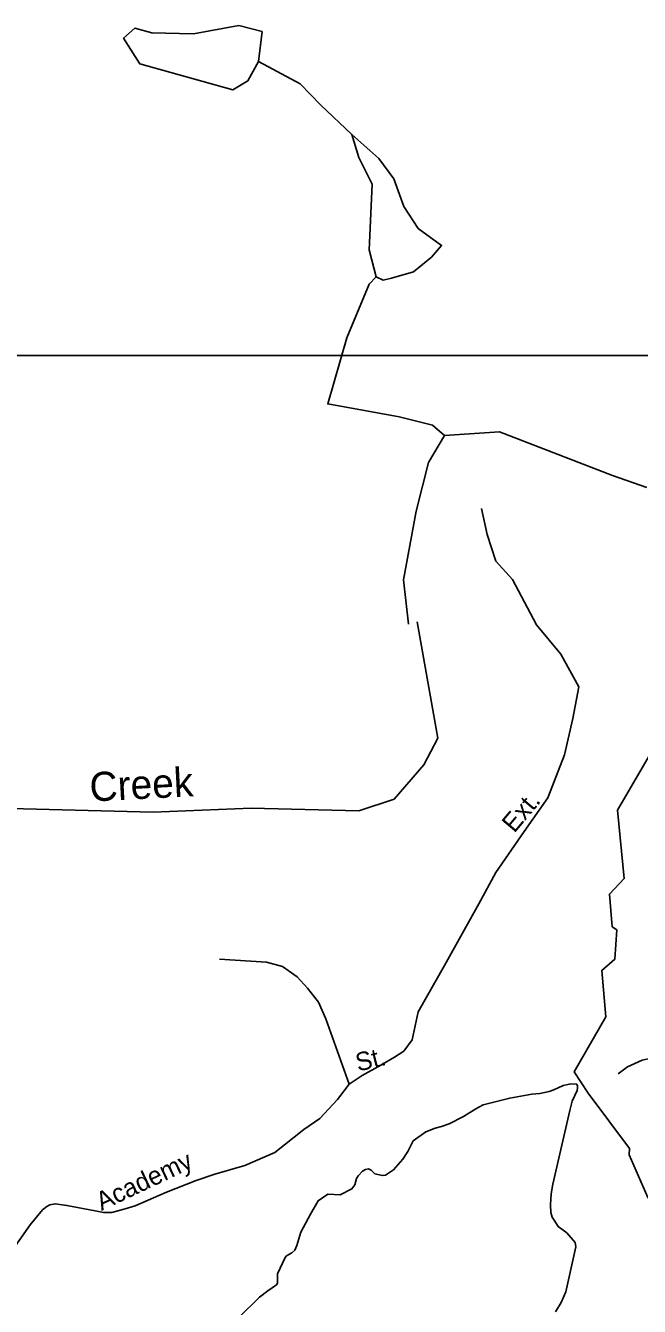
# Model space of a CAD drawing. Extents: x 1473865 to 1648260, y 639067 to 773536.
# Drawn here: x 1503708 to 1506875, y 728401 to 735003 of the extents above; entities that cross this region are included whole.
import ezdxf

# ---------------------------------------------------------------- set-up
doc = ezdxf.new("R2010")
doc.units = 0
for name, color, linetype in [('Exist Hydrographic Creek Single Shore', 7, 'Continuous'), ('Exist Hydrographic Creek Single Shore Label', 7, 'Continuous'), ('Exist Hydrographic Misc Water Feature', 7, 'Continuous'), ('Exist Hydrographic Pond Under 1500 Sq Ft', 7, 'Continuous'), ('Exist Road Non-System Type 51', 7, 'Continuous'), ('Exist Road Non-System Type 51 Label', 7, 'Continuous'), ('Map Preparation Inset Cut Line', 7, 'Continuous')]:
    doc.layers.add(name, color=color, linetype=linetype)

msp = doc.modelspace()

# ---------------------------------------------------------------- linework, layer by layer
at = {"layer": 'Exist Hydrographic Creek Single Shore'}
for points in [[(1505684, 731917.4), (1505658.5, 732146.8), (1505723.7, 732500.6), (1505786.1, 732750.6), (1505869, 732889.5)], [(1506914.3, 732622.6), (1506736.4, 732684.2), (1506153.8, 732909.4), (1505869, 732889.5)], [(1500792.2, 731466), (1500833.2, 731432.4), (1500855.2, 731274.4), (1500819.3, 731091.3), (1500549.5, 730172.2), (1500602.2, 730083.5), (1500889.6, 729989.1), (1500991.2, 729938.9), (1501126.2, 730001.9), (1501480.8, 730481.7), (1501624.9, 730587.1), (1501965.2, 730727.1), (1502801.3, 730949.5), (1503293.3, 730975.7), (1504366.7, 730947.9), (1504870.9, 730969.2), (1505427.3, 730955.6), (1505608.8, 731014.8), (1505763.4, 731193), (1505835.1, 731330.2), (1505728.6, 731930.4)]]:
    msp.add_lwpolyline(points, dxfattribs=at)
at = {"layer": 'Exist Hydrographic Misc Water Feature'}
for points in [[(1505869, 732889.5), (1505808.2, 732943.3), (1505635.3, 732986.6), (1505267.2, 733053.2), (1505366, 733392.9), (1505480.1, 733670.9), (1505517.2, 733707.9), (1505480.1, 733846.9), (1505495.5, 734185.2), (1505426.4, 734323.6), (1505391.2, 734441.2), (1505230.3, 734593.3), (1505124.3, 734703.8), (1504909.8, 734818)], [(1505391.2, 734441.2), (1505530.5, 734318.5), (1505607.7, 734213.4), (1505660.2, 734071.4), (1505734.2, 733957.1), (1505854.6, 733870.6), (1505802.1, 733808.9), (1505709.5, 733734.7), (1505595.4, 733700.8), (1505552.2, 733691.5), (1505517.2, 733707.9)], [(1507167.4, 728350.2), (1507195.4, 728556.4), (1507167.4, 728822.9), (1507092.3, 728876.9), (1507009.4, 728895.1), (1506919.4, 728962.5), (1506822.4, 729181.1), (1506823.3, 729213.9), (1506611.4, 729500.5), (1506538.4, 729610.3), (1506701.4, 729892.6), (1506680.4, 730132.6), (1506748.3, 730190.3), (1506759.3, 730341.1), (1506734.3, 730358), (1506720.4, 730525.7), (1506797.3, 730606.3), (1506761.4, 730958.2), (1506950.3, 731279.3), (1506983.3, 731787.5), (1506935.3, 731886.9), (1506970.2, 732079.2)], [(1506549.3, 729548.3), (1506513.8, 729546.6), (1506481.7, 729539.2), (1506433.2, 729516.1), (1506409.1, 729508.6), (1506360.9, 729497.5), (1506320.8, 729494.2), (1506206.4, 729474.7), (1506069.6, 729439.5), (1506031.4, 729419.8), (1505966.7, 729379), (1505894, 729342.4), (1505853.7, 729327.2), (1505821.6, 729319.8), (1505773.2, 729300.7), (1505708.4, 729254), (1505679.4, 729198.6), (1505654.1, 729159.4), (1505605.7, 729104.1), (1505565.2, 729076.8), (1505549.2, 729075.1), (1505509.3, 729083.9), (1505491.7, 729102.2), (1505477.8, 729110.5), (1505461.7, 729106.8), (1505445.5, 729097.1), (1505423.1, 729073.6), (1505414.9, 729059.7), (1505406.3, 729027.9), (1505391.9, 729006.1), (1505331.3, 728975.3), (1505267.4, 728978.6), (1505218.1, 728944.7), (1505177.5, 728876.3), (1505127.9, 728783.3), (1505106.7, 728713.8), (1505096.2, 728690), (1505082, 728676.3), (1505053.7, 728660.8), (1505047.5, 728652.9), (1505008.1, 728567.7), (1505007.1, 728519.8), (1505003, 728511.9), (1504956.9, 728481.4), (1504913.8, 728447.6), (1504807.9, 728343.7)], [(1506549.3, 729548.3), (1506555.8, 729538.8), (1506555.6, 729527.2), (1506553.1, 729513.8), (1506528.2, 729458.3), (1506515.3, 729410.6), (1506428.6, 729030.5), (1506419.6, 728980.7), (1506416.7, 728924.8), (1506417.9, 728884.8), (1506425.5, 728860.7), (1506435.2, 728844.5), (1506456.7, 728812.1), (1506500.3, 728779), (1506543.2, 728730.5), (1506546.6, 728707.1), (1506494.6, 728475.6), (1506471.6, 728420.1), (1506442.8, 728372.7)]]:
    msp.add_lwpolyline(points, dxfattribs=at)
at = {"layer": 'Exist Hydrographic Pond Under 1500 Sq Ft'}
msp.add_lwpolyline([(1504909.8, 734818), (1504928.3, 734972.4), (1504807.9, 735003.3), (1504574.6, 734961.3), (1504358.6, 734965.7), (1504271.6, 734990.9), (1504212.9, 734938.4), (1504296.3, 734805.5), (1504777.7, 734672.7), (1504854.8, 734719.1), (1504882.6, 734768.5), (1504909.8, 734818)], dxfattribs=at)
at = {"layer": 'Exist Road Non-System Type 51'}
for points in [[(1505377.7, 729545.7), (1505445, 729590.2), (1505540.6, 729644.9), (1505612.1, 729685.3), (1505658.7, 729716.4), (1505702.2, 729775.5), (1505733.2, 729918.5), (1505869.9, 730157.9), (1506045.8, 730476.2), (1506133.8, 730638.1), (1506280.1, 730849.1), (1506402.8, 731021.5), (1506489.3, 731244.7), (1506532.1, 731431.1), (1506562.2, 731594.8), (1506469, 731762.7), (1506344.7, 731914.2), (1506220.4, 732147.3), (1506133.4, 732242.5), (1506089.9, 732379.3), (1506059.8, 732513.7)], [(1504708.8, 730190.5), (1504950.9, 730175.5), (1505032.6, 730152.7), (1505108.8, 730100.2), (1505162.6, 730040.8), (1505219.1, 729968.7), (1505257.4, 729882.8), (1505377.7, 729545.7)], [(1508723.1, 729833.3), (1508605.8, 729927.2), (1508577.7, 729968), (1508534.3, 730003.8), (1508511.4, 730016.6), (1508483.3, 730034.5), (1508447.5, 730039.6), (1508381.1, 730037), (1508327.5, 730031.9), (1508263.7, 730014), (1507125, 729733), (1506984.6, 729692.2), (1506936, 729679.4), (1506890.1, 729669.2), (1506813.5, 729636), (1506765, 729600.2)], [(1503617.7, 728659.4), (1503731.9, 728821.8), (1503794.1, 728897.7), (1503817.7, 728916.3), (1503832.6, 728923.8), (1503859.9, 728930), (1503920.8, 728921.3), (1504067.4, 728892.7), (1504110.4, 728884), (1504152.6, 728885.2), (1504221.4, 728903.3), (1504273.2, 728918.8), (1504434.6, 728989.7), (1504588.1, 729049.1), (1504685, 729081.4), (1504839.2, 729127), (1504994.5, 729194.3), (1505144.2, 729312.2), (1505226.8, 729368.3), (1505316.5, 729466.7), (1505377.7, 729545.7)]]:
    msp.add_lwpolyline(points, dxfattribs=at)
at = {"layer": 'Map Preparation Inset Cut Line'}
msp.add_lwpolyline([(1492500.1, 733302.7), (1523960.8, 733302.7), (1523960.8, 717190.1), (1492500.1, 717190.1), (1492500.1, 733302.7)], dxfattribs=at)

# ---------------------------------------------------------------- texts
at = {"layer": 'Exist Hydrographic Creek Single Shore Label'}
msp.add_text('Creek', height=150, rotation=2.96882, dxfattribs=at).set_placement((1504041.4, 731002.9))
at = {"layer": 'Exist Road Non-System Type 51 Label'}
for s, rotation, p in [('Ext.', 49.87687, (1506229.5, 730837.1)), ('St.', 13.53257, (1505423, 729610.4)), ('Academy', 25.28583, (1504099.3, 728892.3))]:
    msp.add_text(s, height=95, rotation=rotation, dxfattribs=at).set_placement(p)

doc.saveas('drawing.dxf')
